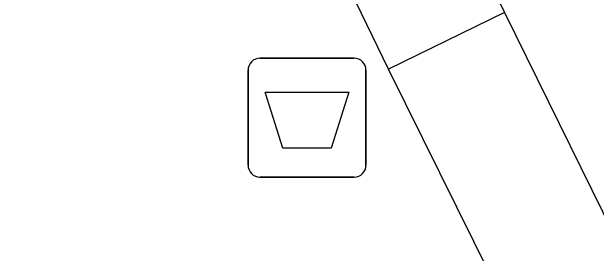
# Model space of a CAD drawing. Extents: x 160457 to 162082, y 388340 to 389736.
# Drawn here: x 161010.063 to 161014.97, y 388895.65 to 388897.681 of the extents above; entities that cross this region are included whole.
import ezdxf

# ---------------------------------------------------------------- set-up
doc = ezdxf.new("R2010")
doc.units = 0
doc.layers.add('IMGEO_Afvalbak', color=7, linetype='Continuous')
doc.layers.add('IMGEO_Voetpad_open', color=7, linetype='Continuous')

msp = doc.modelspace()

# ---------------------------------------------------------------- linework, layer by layer
at = {"layer": 'IMGEO_Afvalbak'}
for p, q in [((161012.1471, 388897.2895), (161012.9369, 388897.2895)), ((161012.9369, 388897.2895), (161012.1471, 388897.2895)), ((161012.0471, 388896.3905), (161012.0471, 388897.1895)), ((161012.0471, 388897.1895), (161012.0471, 388896.3905)), ((161013.0369, 388897.1895), (161013.0369, 388896.3905)), ((161013.0369, 388896.3905), (161013.0369, 388897.1895)), ((161012.9369, 388896.2905), (161012.1471, 388896.2905)), ((161012.1471, 388896.2905), (161012.9369, 388896.2905))]:
    msp.add_line(p, q, dxfattribs=at)
msp.add_lwpolyline([(161012.1898, 388897.0044), (161012.8942, 388897.0044), (161012.7454, 388896.5335), (161012.3386, 388896.5335), (161012.1898, 388897.0044)], dxfattribs=at)
for centre, start, end in [((161012.1471, 388897.1895), 90, 180), ((161012.1471, 388897.1895), 90, 180), ((161012.9369, 388897.1895), 0, 90), ((161012.9369, 388897.1895), 360, 90), ((161012.1471, 388896.3905), 180, 270), ((161012.1471, 388896.3905), 180, 270), ((161012.9369, 388896.3905), 270, 0), ((161012.9369, 388896.3905), 270, 0)]:
    msp.add_arc(centre, 0.1, start, end, dxfattribs=at)
at = {"layer": 'IMGEO_Voetpad_open'}
for points in [[(161011.034, 388904.127), (161013.7, 388898.708), (161014.199, 388897.674)], [(161013.227, 388897.198), (161010.41, 388903.012), (161010.063, 388903.661)], [(161014.199, 388897.674), (161013.227, 388897.198)], [(161014.199, 388897.674), (161017.132, 388891.713)], [(161016.155, 388891.246), (161015.666, 388892.264), (161013.227, 388897.198)]]:
    msp.add_lwpolyline(points, dxfattribs=at)

doc.saveas('drawing.dxf')
